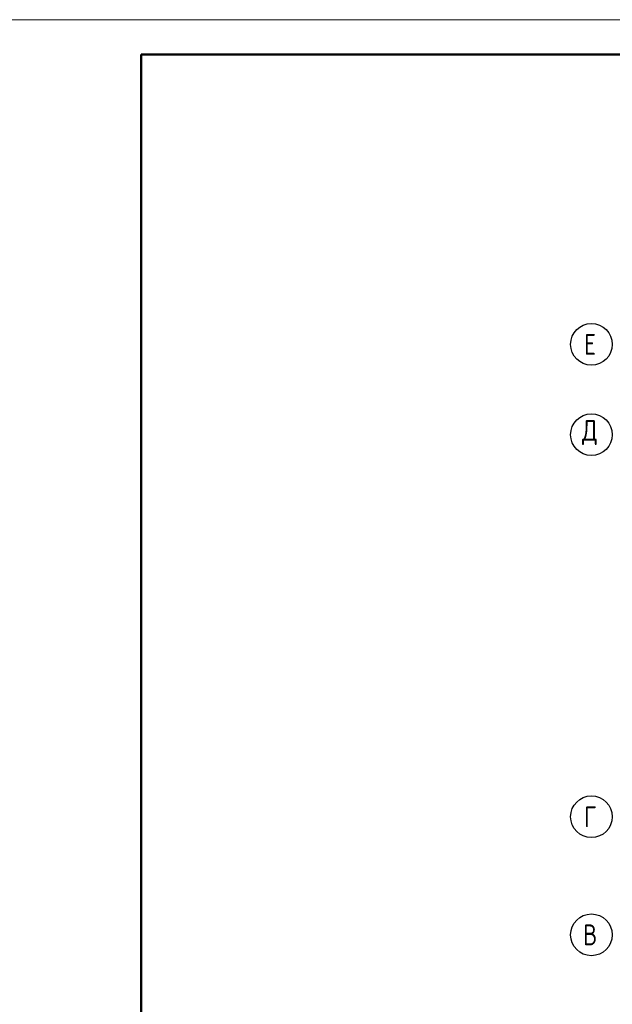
# Model space of a CAD drawing. Header units: millimetres. Extents: x 40580 to 1930067, y -240640 to 81020.
# Tile 612 of 656: x 1545604 to 1554131, y -224023 to -209850. Entities that reach past the tile are written whole.
import ezdxf

# ---------------------------------------------------------------- set-up
doc = ezdxf.new("R2010")
doc.units = ezdxf.units.MM
doc.linetypes.add('CENTER', pattern=[2, 1.25, -0.25, 0.25, -0.25])
doc.layers.add('Standard', color=7, linetype='Continuous', lineweight=25)
doc.layers.add('ОСИ', color=7, linetype='CENTER', lineweight=15)
doc.styles.add('ISOCPEUR', font='isocpeur.ttf')

msp = doc.modelspace()

# ---------------------------------------------------------------- linework, layer by layer
at = {"layer": 'Standard', "color": 7, "linetype": 'Continuous', "lineweight": 13, "transparency": 33554687}
msp.add_lwpolyline([(1545350, -239549.7), (1587350, -239549.7), (1587350, -209849.7), (1545350, -209849.7), (1545350, -239549.7)], close=True, dxfattribs=at)
at = {"layer": 'Standard', "color": 7, "linetype": 'Continuous', "lineweight": 50, "transparency": 33554687}
msp.add_lwpolyline([(1547350, -210349.7), (1586850, -210349.7), (1586850, -239049.7), (1547350, -239049.7), (1547350, -210349.7)], close=True, dxfattribs=at)
at = {"layer": 'ОСИ', "color": 7, "linetype": 'Continuous', "lineweight": -3, "transparency": 33554687}
for centre in [(1553830.7, -214523.4), (1553830.7, -215823.4), (1553830.7, -215823.4), (1553830.7, -221323.4), (1553830.7, -223023.4)]:
    msp.add_circle(centre, 300, dxfattribs=at)

# ---------------------------------------------------------------- texts
at = {"layer": 'ОСИ', "color": 7, "linetype": 'Continuous', "lineweight": 25, "transparency": 33554687, "char_height": 300, "attachment_point": 7, "style": 'ISOCPEUR'}
for s, insert, width in [('\\W0.78;Е', (1553725.7, -214673.4), 326.834), ('\\W0.82;Д', (1553695.7, -215973.4), 392.649), ('\\W0.78;Г', (1553725.7, -221473.4), 326.834), ('\\W0.80;В', (1553710.7, -223173.4), 359.83)]:
    msp.add_mtext(s, dxfattribs=dict(at, insert=insert, width=width))

doc.saveas('drawing.dxf')
